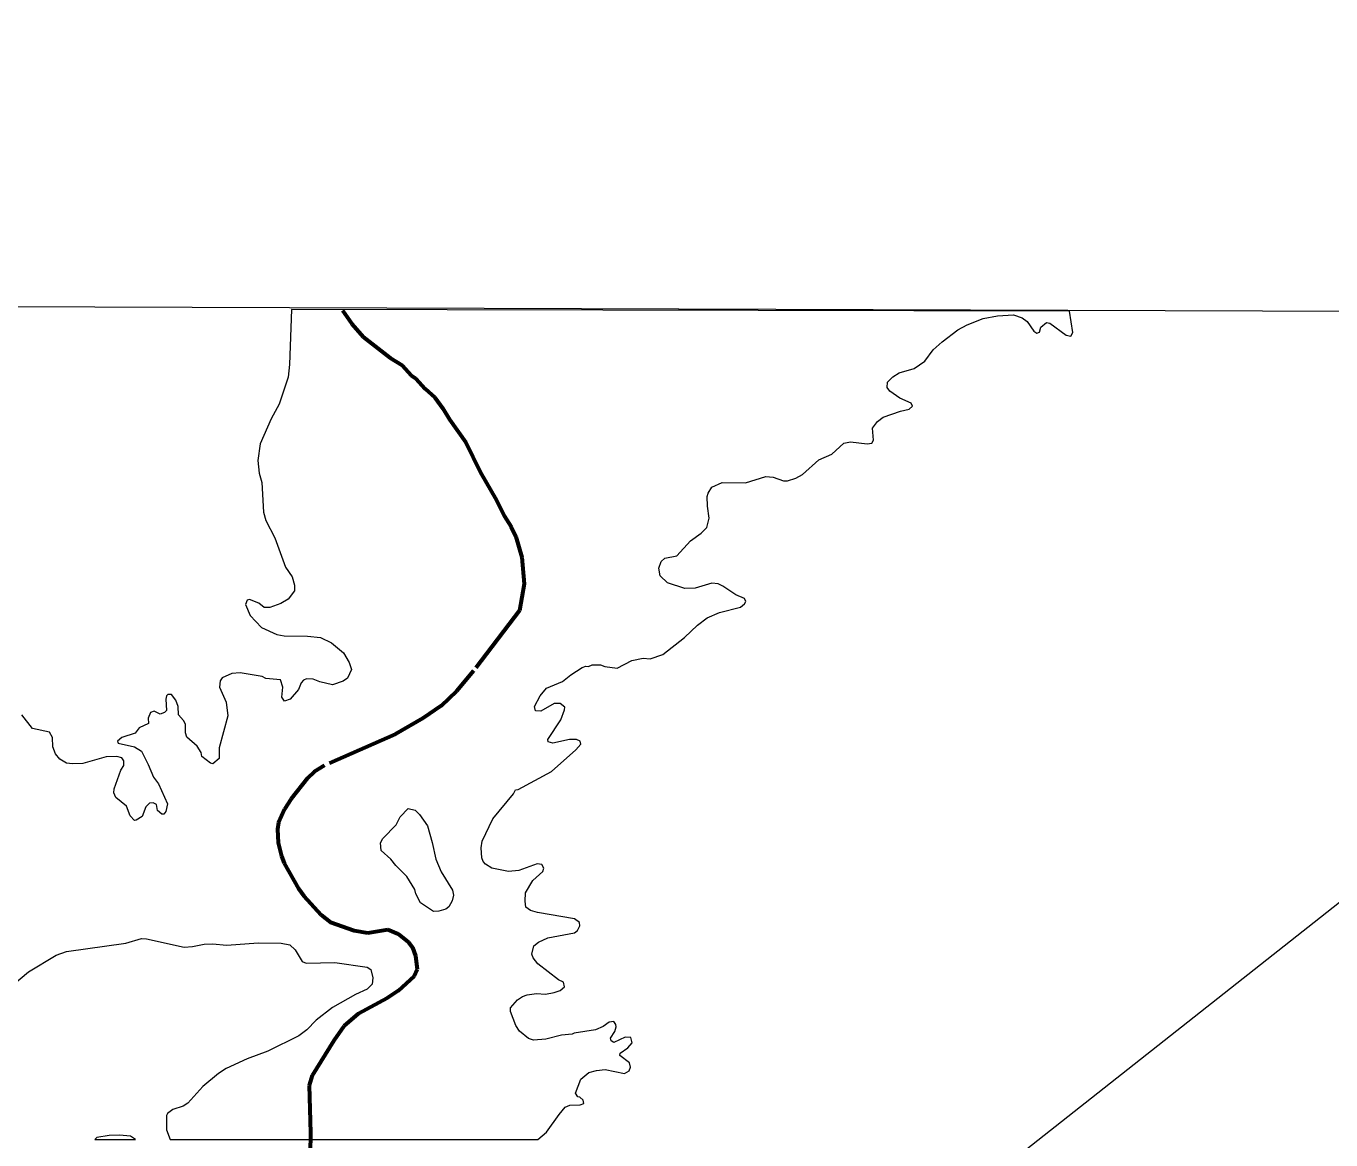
# Model space of a CAD drawing. Extents: x 553962 to 842807, y 8883888 to 9032388.
# Drawn here: x 798771 to 800942, y 9020386 to 9022239 of the extents above; entities that cross this region are included whole.
import ezdxf

# ---------------------------------------------------------------- set-up
doc = ezdxf.new("R2010")
doc.units = 0
doc.header["$LTSCALE"] = 20
doc.linetypes.add('LONG_DASH_SHORT_DASH', pattern=[9.9, 6, -1.2, 1.5, -1.2])
for name, color, linetype, lineweight in [('1', 7, 'Continuous', 13), ('25', 7, 'Continuous', 13), ('7', 7, 'LONG_DASH_SHORT_DASH', 60), ('8', 7, 'Continuous', 13)]:
    doc.layers.add(name, color=color, linetype=linetype, lineweight=lineweight)

msp = doc.modelspace()

# ---------------------------------------------------------------- linework, layer by layer
at = {"layer": '1'}
msp.add_lwpolyline([(798307.97, 9021774.39), (808266.63, 9021740.4), (813764.86, 9021714.12), (820943.85, 9021670)], dxfattribs=at)
at = {"layer": '25'}
for p, q in [((800507.32, 9021764.92), (799212.46, 9021767.66)), ((798885.49, 9020387.18), (798953.29, 9020387.18))]:
    msp.add_line(p, q, dxfattribs=at)
for points in [[(799212.46, 9021767.66), (799209.39, 9021676.03), (799207.22, 9021655.33), (799192.09, 9021610.39), (799179.12, 9021586.16), (799160.56, 9021544.31), (799156.86, 9021516.57), (799158.8, 9021495.41), (799163.13, 9021480.23), (799166.37, 9021430.53), (799170.04, 9021416.72), (799185.17, 9021388.18), (799202.92, 9021339.1), (799213.71, 9021323.3), (799217.6, 9021309.47), (799217.6, 9021299.77), (799207.01, 9021285.91), (799194.69, 9021278.56), (799176.6, 9021272.31), (799167.41, 9021272.31), (799158.39, 9021279.19), (799142.81, 9021285.26), (799138.69, 9021284.37), (799135.89, 9021277.07), (799143.89, 9021258.89), (799162.68, 9021238.58), (799188.2, 9021226.89), (799200.24, 9021224.96), (799239.24, 9021224.51), (799261.1, 9021221.95), (799279.02, 9021213.26), (799299.1, 9021196.62), (799308.84, 9021180.6), (799312.72, 9021168.74), (799306.03, 9021154.71), (799298.82, 9021149.26), (799280.7, 9021143.67), (799259.7, 9021148.59), (799248.58, 9021152.99), (799237.72, 9021153.18), (799232.74, 9021151.01), (799228.85, 9021146.9), (799224.35, 9021135.75), (799210.45, 9021119.66), (799201.01, 9021116.43), (799196.43, 9021122.69), (799198.11, 9021139.75), (799194.64, 9021151.46), (799170.07, 9021154.04), (799163.77, 9021157.06), (799127.24, 9021163.55), (799113.41, 9021162.25), (799097.22, 9021155.12), (799093.74, 9021150.14), (799093.09, 9021139.36), (799104.11, 9021114.48), (799106.7, 9021091.59), (799092.44, 9021038.38), (799092.42, 9021020.77), (799081.8, 9021012.08), (799077.72, 9021012.89), (799063.28, 9021024.12), (799062.17, 9021031.03), (799055.7, 9021041.17), (799038.62, 9021056.33), (799036.45, 9021063.49), (799036.23, 9021078.16), (799032.99, 9021084.21), (799024.56, 9021093.73), (799024.13, 9021107.54), (799020.03, 9021117.92), (799013.12, 9021127.43), (799006.82, 9021127.22), (799004.77, 9021125.25), (799003.38, 9021119.69), (799004.45, 9021100.67), (799001.26, 9021097.24), (798994.08, 9021094.6), (798984.16, 9021099.56), (798977.89, 9021097.19), (798974.41, 9021088.13), (798975.05, 9021079.3), (798959.29, 9021071.69), (798952.36, 9021063.26), (798930.54, 9021055.69), (798923.11, 9021049.6), (798924.34, 9021046.22), (798951.38, 9021040.19), (798963.22, 9021033.18), (798974.4, 9021011.14), (798982.87, 9020989.66), (798991.32, 9020978.55), (799006.17, 9020945.46), (799003.58, 9020932.46), (799000.56, 9020928.36), (798997.18, 9020928.35), (798989.76, 9020934.41), (798988, 9020944.14), (798982.81, 9020947.16), (798976.4, 9020946.75), (798976.4, 9020946.75)], [(799212.46, 9021767.66), (799209.39, 9021676.03), (799207.22, 9021655.33), (799192.09, 9021610.39), (799179.12, 9021586.16), (799160.56, 9021544.31), (799156.86, 9021516.57), (799158.8, 9021495.41), (799163.13, 9021480.23), (799166.37, 9021430.53), (799170.04, 9021416.72), (799185.17, 9021388.18), (799202.92, 9021339.1), (799213.71, 9021323.3), (799217.6, 9021309.47), (799217.6, 9021299.77), (799207.01, 9021285.91), (799194.69, 9021278.56), (799176.6, 9021272.31), (799167.41, 9021272.31), (799158.39, 9021279.19), (799142.81, 9021285.26), (799138.69, 9021284.37), (799135.89, 9021277.07), (799143.89, 9021258.89), (799162.68, 9021238.58), (799188.2, 9021226.89), (799200.24, 9021224.96), (799239.24, 9021224.51), (799261.1, 9021221.95), (799279.02, 9021213.26), (799299.1, 9021196.62), (799308.84, 9021180.6), (799312.72, 9021168.74), (799306.03, 9021154.71), (799298.82, 9021149.26), (799280.7, 9021143.67), (799259.7, 9021148.59), (799248.58, 9021152.99), (799237.72, 9021153.18), (799232.74, 9021151.01), (799228.85, 9021146.9), (799224.35, 9021135.75), (799210.45, 9021119.66), (799201.01, 9021116.43), (799196.43, 9021122.69), (799198.11, 9021139.75), (799194.64, 9021151.46), (799170.07, 9021154.04), (799163.77, 9021157.06), (799127.24, 9021163.55), (799113.41, 9021162.25), (799097.22, 9021155.12), (799093.74, 9021150.14), (799093.09, 9021139.36), (799104.11, 9021114.48), (799106.7, 9021091.59), (799092.44, 9021038.38), (799092.42, 9021020.77), (799081.8, 9021012.08), (799077.72, 9021012.89), (799063.28, 9021024.12), (799062.17, 9021031.03), (799055.7, 9021041.17), (799038.62, 9021056.33), (799036.45, 9021063.49), (799036.23, 9021078.16), (799032.99, 9021084.21), (799024.56, 9021093.73), (799024.13, 9021107.54), (799020.03, 9021117.92), (799013.12, 9021127.43), (799006.82, 9021127.22), (799004.77, 9021125.25), (799003.38, 9021119.69), (799004.45, 9021100.67), (799001.26, 9021097.24), (798994.08, 9021094.6), (798984.16, 9021099.56), (798977.89, 9021097.19), (798974.41, 9021088.13), (798975.05, 9021079.3), (798959.29, 9021071.69), (798952.36, 9021063.26), (798930.54, 9021055.69), (798923.11, 9021049.6), (798924.34, 9021046.22), (798951.38, 9021040.19), (798963.22, 9021033.18), (798974.4, 9021011.14), (798982.87, 9020989.66), (798991.32, 9020978.55), (799006.17, 9020945.46), (799003.58, 9020932.46), (799000.56, 9020928.36), (798997.18, 9020928.35), (798989.76, 9020934.41), (798988, 9020944.14), (798982.81, 9020947.16), (798976.4, 9020946.75)], [(799660.56, 9021085.1), (799660.56, 9021085.1), (799667, 9021101.85), (799667.24, 9021106.02), (799659.68, 9021112.52), (799649.96, 9021112.53), (799627.5, 9021099.79), (799618.64, 9021099.99), (799617.1, 9021107.34), (799626.61, 9021125.29), (799636.97, 9021138.02), (799663.55, 9021148.84), (799677.22, 9021160.1), (799696.2, 9021172.18), (799702.18, 9021174.32), (799706.83, 9021174.16), (799712.78, 9021176.69), (799726.89, 9021176.73), (799733.81, 9021174.15), (799754.37, 9021171.34), (799779.04, 9021183.66), (799797.82, 9021187.97), (799809.52, 9021186.91), (799830.26, 9021194.06), (799866.57, 9021221.92), (799888.18, 9021242.86), (799904.16, 9021254.76), (799924.94, 9021263.64), (799959.5, 9021272.71), (799966.42, 9021278.32), (799968.38, 9021281.85), (799966.42, 9021286.99), (799951.72, 9021292.84), (799930.14, 9021307.73), (799922.34, 9021311.41), (799911.97, 9021312.28), (799884.29, 9021304.07), (799867, 9021303.42), (799838.52, 9021312.9), (799826.12, 9021324.68), (799823.99, 9021337.57), (799827.66, 9021348.58), (799833.93, 9021353.99), (799853.61, 9021358.13), (799876.73, 9021383.18), (799894.45, 9021395.73), (799903.66, 9021404.9), (799907.53, 9021420.83), (799904.62, 9021440.88), (799904.4, 9021456.5), (799905.71, 9021462.11), (799912.19, 9021472.03), (799929.19, 9021479.8), (799968.17, 9021479.6), (800001.89, 9021490.19), (800014.2, 9021488.85), (800031.3, 9021482.85), (800037.76, 9021482.85), (800051.64, 9021486.97), (800063.09, 9021493.24), (800090.12, 9021517.44), (800111.73, 9021527.18), (800131.84, 9021545.54), (800142.82, 9021547.48), (800170.58, 9021544.33), (800178.07, 9021545.54), (800180.73, 9021550.15), (800179.38, 9021570.18), (800187.59, 9021581.42), (800196.89, 9021588.65), (800225.83, 9021598.92), (800240.6, 9021602.1), (800245.92, 9021606.92), (800243.51, 9021611.75), (800224.97, 9021620.13), (800207.93, 9021631.99), (800203.6, 9021638.06), (800204.47, 9021646.94), (800213.12, 9021656.02), (800223.5, 9021662.5), (800248.77, 9021669.62), (800266.49, 9021681.94), (800280.17, 9021700.6), (800295.02, 9021714.14), (800321.41, 9021733.82), (800336.95, 9021742.03), (800363.7, 9021752.82), (800387.04, 9021757.38), (800413.71, 9021758.68), (800428.17, 9021753.72), (800436.38, 9021747.68), (800447.87, 9021731.67), (800452.63, 9021728.65), (800456.9, 9021730.33), (800459.59, 9021738.2), (800469.08, 9021746.14), (800474.26, 9021745.26), (800501.72, 9021725.17), (800509.23, 9021723.24), (800512.71, 9021729.72), (800507.32, 9021764.92)], [(799660.56, 9021085.1), (799660.56, 9021085.1), (799667, 9021101.85), (799667.24, 9021106.02), (799659.68, 9021112.52), (799649.96, 9021112.53), (799627.5, 9021099.79), (799618.64, 9021099.99), (799617.1, 9021107.34), (799626.61, 9021125.29), (799636.97, 9021138.02), (799663.55, 9021148.84), (799677.22, 9021160.1), (799696.2, 9021172.18), (799702.18, 9021174.32), (799706.83, 9021174.16), (799712.78, 9021176.69), (799726.89, 9021176.73), (799733.81, 9021174.15), (799754.37, 9021171.34), (799779.04, 9021183.66), (799797.82, 9021187.97), (799809.52, 9021186.91), (799830.26, 9021194.06), (799866.57, 9021221.92), (799888.18, 9021242.86), (799904.16, 9021254.76), (799924.94, 9021263.64), (799959.5, 9021272.71), (799966.42, 9021278.32), (799968.38, 9021281.85), (799966.42, 9021286.99), (799951.72, 9021292.84), (799930.14, 9021307.73), (799922.34, 9021311.41), (799911.97, 9021312.28), (799884.29, 9021304.07), (799867, 9021303.42), (799838.52, 9021312.9), (799826.12, 9021324.68), (799823.99, 9021337.57), (799827.66, 9021348.58), (799833.93, 9021353.99), (799853.61, 9021358.13), (799876.73, 9021383.18), (799894.45, 9021395.73), (799903.66, 9021404.9), (799907.53, 9021420.83), (799904.62, 9021440.88), (799904.4, 9021456.5), (799905.71, 9021462.11), (799912.19, 9021472.03), (799929.19, 9021479.8), (799968.17, 9021479.6), (800001.89, 9021490.19), (800014.2, 9021488.85), (800031.3, 9021482.85), (800037.76, 9021482.85), (800051.64, 9021486.97), (800063.09, 9021493.24), (800090.12, 9021517.44), (800111.73, 9021527.18), (800131.84, 9021545.54), (800142.82, 9021547.48), (800170.58, 9021544.33), (800178.07, 9021545.54), (800180.73, 9021550.15), (800179.38, 9021570.18), (800187.59, 9021581.42), (800196.89, 9021588.65), (800225.83, 9021598.92), (800240.6, 9021602.1), (800245.92, 9021606.92), (800243.51, 9021611.75), (800224.97, 9021620.13), (800207.93, 9021631.99), (800203.6, 9021638.06), (800204.47, 9021646.94), (800213.12, 9021656.02), (800223.5, 9021662.5), (800248.77, 9021669.62), (800266.49, 9021681.94), (800280.17, 9021700.6), (800295.02, 9021714.14), (800321.41, 9021733.82), (800336.95, 9021742.03), (800363.7, 9021752.82), (800387.04, 9021757.38), (800413.71, 9021758.68), (800428.17, 9021753.72), (800436.38, 9021747.68), (800447.87, 9021731.67), (800452.63, 9021728.65), (800456.9, 9021730.33), (800459.59, 9021738.2), (800469.08, 9021746.14), (800474.26, 9021745.26), (800501.72, 9021725.17), (800509.23, 9021723.24), (800512.71, 9021729.72), (800507.32, 9021764.92)], [(798976.4, 9020946.75), (798970.3, 9020940.45), (798964.24, 9020924.46), (798954.23, 9020918.19), (798951.28, 9020917.98), (798944.36, 9020925.54), (798938.3, 9020941.32), (798920.35, 9020956.04), (798917.13, 9020963.99), (798917.57, 9020970.55), (798929, 9021001.18), (798933.76, 9021009.01), (798933.76, 9021016.76), (798930.49, 9021021.74), (798921.85, 9021024.12), (798904.58, 9021023.68), (798865.64, 9021012.66), (798848.37, 9021012.01), (798838.21, 9021013.31), (798827.19, 9021020.01), (798819.83, 9021028.46), (798815.52, 9021040.11), (798815.29, 9021055.68), (798810.3, 9021064.76), (798781.58, 9021070.81), (798763.86, 9021093.7)], [(798976.4, 9020946.75), (798970.3, 9020940.45), (798964.24, 9020924.46), (798954.23, 9020918.19), (798951.28, 9020917.98), (798944.36, 9020925.54), (798938.3, 9020941.32), (798920.35, 9020956.04), (798917.13, 9020963.99), (798917.57, 9020970.55), (798929, 9021001.18), (798933.76, 9021009.01), (798933.76, 9021016.76), (798930.49, 9021021.74), (798921.85, 9021024.12), (798904.58, 9021023.68), (798865.64, 9021012.66), (798848.37, 9021012.01), (798838.21, 9021013.31), (798827.19, 9021020.01), (798819.83, 9021028.46), (798815.52, 9021040.11), (798815.29, 9021055.68), (798810.3, 9021064.76), (798781.58, 9021070.81), (798763.86, 9021093.7)], [(799622.34, 9020387.18), (799637.19, 9020399.14), (799657.76, 9020428.78), (799668.12, 9020440.65), (799675.93, 9020443.89), (799693.17, 9020444.54), (799699.02, 9020447.15), (799697.76, 9020452.51), (799692.32, 9020457.29), (799688.86, 9020458.19), (799685.21, 9020464), (799694.28, 9020487.56), (799707.23, 9020498.57), (799720.41, 9020502.04), (799734.7, 9020503.56), (799766.52, 9020497.1), (799774.24, 9020501.17), (799776.63, 9020507.18), (799775.18, 9020514.47), (799759.01, 9020526.99), (799759.5, 9020530.91), (799772.31, 9020539.66), (799779.23, 9020548.12), (799777.29, 9020556.93), (799767.97, 9020557.38), (799748.81, 9020548.33), (799744.65, 9020551.34), (799743.36, 9020555.87), (799750.48, 9020566.69), (799752.85, 9020574.44), (799752.42, 9020578.36), (799749.11, 9020583.54), (799741.19, 9020582.03), (799731, 9020574.89), (799718.25, 9020569.49), (799682.98, 9020564.03), (799679.79, 9020562.36), (799661.65, 9020560.64), (799635.89, 9020553.76), (799615.56, 9020552.32), (799606.94, 9020554.8), (799592.04, 9020567.32), (799585.97, 9020576.63), (799577.16, 9020599.79), (799577.11, 9020605.81), (799588.56, 9020619.21), (799597.24, 9020625.06), (799604.99, 9020627.86), (799620.42, 9020630.03), (799635.45, 9020629.08), (799649.52, 9020631.33), (799659.9, 9020635), (799667.02, 9020640.86), (799665.09, 9020648.55), (799656.66, 9020652.73), (799622.78, 9020679.04), (799614.74, 9020689.45), (799612.79, 9020695.29), (799615.61, 9020708.94), (799623.78, 9020715.4), (799639.15, 9020722.55), (799683.31, 9020730.8), (799688.67, 9020734.9), (799692.54, 9020742.38), (799692.1, 9020748.05), (799683.66, 9020754.12), (799621.83, 9020764.5), (799610.59, 9020768.18), (799602.62, 9020773.79), (799601.32, 9020783.76), (799602.19, 9020797.56), (799614.3, 9020817.79), (799630.71, 9020832.8), (799632.65, 9020838.44), (799629.44, 9020844.67), (799621.67, 9020845.55), (799590.72, 9020834.53), (799573.77, 9020833.03), (799545.74, 9020838.22), (799535.37, 9020845.14), (799531.71, 9020849.45), (799529.55, 9020855.52), (799528.25, 9020872.33), (799529.66, 9020883.46), (799547.71, 9020920.35), (799582.06, 9020961.84), (799585.55, 9020968.55), (799589.88, 9020969.44), (799645.2, 9020999.47), (799685.98, 9021035.07), (799693.84, 9021044.89), (799693.17, 9021049.63), (799686.68, 9021052.43), (799675.47, 9021052.22), (799647.36, 9021046.38), (799639.81, 9021048.55), (799638.94, 9021052.42), (799660.56, 9021085.1)], [(799622.34, 9020387.18), (799637.19, 9020399.14), (799657.76, 9020428.78), (799668.12, 9020440.65), (799675.93, 9020443.89), (799693.17, 9020444.54), (799699.02, 9020447.15), (799697.76, 9020452.51), (799692.32, 9020457.29), (799688.86, 9020458.19), (799685.21, 9020464), (799694.28, 9020487.56), (799707.23, 9020498.57), (799720.41, 9020502.04), (799734.7, 9020503.56), (799766.52, 9020497.1), (799774.24, 9020501.17), (799776.63, 9020507.18), (799775.18, 9020514.47), (799759.01, 9020526.99), (799759.5, 9020530.91), (799772.31, 9020539.66), (799779.23, 9020548.12), (799777.29, 9020556.93), (799767.97, 9020557.38), (799748.81, 9020548.33), (799744.65, 9020551.34), (799743.36, 9020555.87), (799750.48, 9020566.69), (799752.85, 9020574.44), (799752.42, 9020578.36), (799749.11, 9020583.54), (799741.19, 9020582.03), (799731, 9020574.89), (799718.25, 9020569.49), (799682.98, 9020564.03), (799679.79, 9020562.36), (799661.65, 9020560.64), (799635.89, 9020553.76), (799615.56, 9020552.32), (799606.94, 9020554.8), (799592.04, 9020567.32), (799585.97, 9020576.63), (799577.16, 9020599.79), (799577.11, 9020605.81), (799588.56, 9020619.21), (799597.24, 9020625.06), (799604.99, 9020627.86), (799620.42, 9020630.03), (799635.45, 9020629.08), (799649.52, 9020631.33), (799659.9, 9020635), (799667.02, 9020640.86), (799665.09, 9020648.55), (799656.66, 9020652.73), (799622.78, 9020679.04), (799614.74, 9020689.45), (799612.79, 9020695.29), (799615.61, 9020708.94), (799623.78, 9020715.4), (799639.15, 9020722.55), (799683.31, 9020730.8), (799688.67, 9020734.9), (799692.54, 9020742.38), (799692.1, 9020748.05), (799683.66, 9020754.12), (799621.83, 9020764.5), (799610.59, 9020768.18), (799602.62, 9020773.79), (799601.32, 9020783.76), (799602.19, 9020797.56), (799614.3, 9020817.79), (799630.71, 9020832.8), (799632.65, 9020838.44), (799629.44, 9020844.67), (799621.67, 9020845.55), (799590.72, 9020834.53), (799573.77, 9020833.03), (799545.74, 9020838.22), (799535.37, 9020845.14), (799531.71, 9020849.45), (799529.55, 9020855.52), (799528.25, 9020872.33), (799529.66, 9020883.46), (799547.71, 9020920.35), (799582.06, 9020961.84), (799585.55, 9020968.55), (799589.88, 9020969.44), (799645.2, 9020999.47), (799685.98, 9021035.07), (799693.84, 9021044.89), (799693.17, 9021049.63), (799686.68, 9021052.43), (799675.47, 9021052.22), (799647.36, 9021046.38), (799639.81, 9021048.55), (799638.94, 9021052.42), (799660.56, 9021085.1)], [(798744.34, 9020640.09), (798775.31, 9020666.13), (798820.94, 9020693.59), (798838.4, 9020700.06), (798936.98, 9020713.68), (798962.95, 9020721.25), (798971.59, 9020720.6), (799034.29, 9020706.99), (799048.1, 9020708.06), (799067.14, 9020712.17), (799081.44, 9020712.6), (799105.17, 9020710.44), (799157.51, 9020714.12), (799195.55, 9020713.47), (799209.8, 9020710.66), (799218.74, 9020702.79), (799230.34, 9020683.23), (799237.03, 9020680.4), (799284.62, 9020681.48), (799338.42, 9020673.47), (799344.93, 9020669.99), (799347.74, 9020655.73), (799346.65, 9020645.38), (799338.82, 9020637.33), (799319.19, 9020628.07), (799280.73, 9020606.46), (799253.69, 9020585.69), (799238.14, 9020569.28)], [(798744.34, 9020640.09), (798775.31, 9020666.13), (798820.94, 9020693.59), (798838.4, 9020700.06), (798936.98, 9020713.68), (798962.95, 9020721.25), (798971.59, 9020720.6), (799034.29, 9020706.99), (799048.1, 9020708.06), (799067.14, 9020712.17), (799081.44, 9020712.6), (799105.17, 9020710.44), (799157.51, 9020714.12), (799195.55, 9020713.47), (799209.8, 9020710.66), (799218.74, 9020702.79), (799230.34, 9020683.23), (799237.03, 9020680.4), (799284.62, 9020681.48), (799338.42, 9020673.47), (799344.93, 9020669.99), (799347.74, 9020655.73), (799346.65, 9020645.38), (799338.82, 9020637.33), (799319.19, 9020628.07), (799280.73, 9020606.46), (799253.69, 9020585.69), (799238.14, 9020569.28)], [(799238.14, 9020569.28), (799224.74, 9020559.56), (799173.5, 9020534.04), (799138.89, 9020521.06), (799104.16, 9020505.4), (799091.3, 9020497.03), (799064.98, 9020475.02), (799040.28, 9020447.74), (799032.58, 9020442.61), (799015.24, 9020436.75), (799006.62, 9020430.49), (799004.89, 9020427.18), (799004.89, 9020403.23), (799011.08, 9020387.18), (799622.34, 9020387.18)], [(799238.14, 9020569.28), (799224.74, 9020559.56), (799173.5, 9020534.04), (799138.89, 9020521.06), (799104.16, 9020505.4), (799091.3, 9020497.03), (799064.98, 9020475.02), (799040.28, 9020447.74), (799032.58, 9020442.61), (799015.24, 9020436.75), (799006.62, 9020430.49), (799004.89, 9020427.18), (799004.89, 9020403.23), (799011.08, 9020387.18)], [(798953.29, 9020387.18), (798944.76, 9020392.66), (798926.61, 9020394.39), (798909.34, 9020393.96), (798888.57, 9020390.27), (798885.49, 9020387.18)], [(798953.29, 9020387.18), (798944.76, 9020392.66), (798926.61, 9020394.39), (798909.34, 9020393.96), (798888.57, 9020390.27), (798885.49, 9020387.18)]]:
    msp.add_lwpolyline(points, dxfattribs=at)
msp.add_lwpolyline([(799461.45, 9020832.58), (799480.69, 9020801.88), (799481.98, 9020793.24), (799480.04, 9020783.94), (799474.43, 9020774.24), (799469.23, 9020770.33), (799457.56, 9020767.08), (799449.13, 9020766.59), (799427.54, 9020780.47), (799419.76, 9020795.53), (799417.8, 9020802.8), (799404.38, 9020824.58), (799386.2, 9020842.76), (799377.68, 9020853.58), (799362.02, 9020868.04), (799360.5, 9020880.55), (799364.4, 9020887.72), (799387.06, 9020910.4), (799393.32, 9020923.98), (799406.96, 9020937.62), (799418.62, 9020934.65), (799425.56, 9020927.7), (799438.96, 9020908.7), (799446.96, 9020881.01), (799452.59, 9020853.34)], close=True, dxfattribs=at)
msp.add_lwpolyline([(799461.45, 9020832.58), (799480.69, 9020801.88), (799481.98, 9020793.24), (799480.04, 9020783.94), (799474.43, 9020774.24), (799469.23, 9020770.33), (799457.56, 9020767.08), (799449.13, 9020766.59), (799427.54, 9020780.47), (799419.76, 9020795.53), (799417.8, 9020802.8), (799404.38, 9020824.58), (799386.2, 9020842.76), (799377.68, 9020853.58), (799362.02, 9020868.04), (799360.5, 9020880.55), (799364.4, 9020887.72), (799387.06, 9020910.4), (799393.32, 9020923.98), (799406.96, 9020937.62), (799418.62, 9020934.65), (799425.56, 9020927.7), (799438.96, 9020908.7), (799446.96, 9020881.01), (799452.59, 9020853.34)], close=True, dxfattribs=at)
at = {"layer": '7'}
msp.add_lwpolyline([(799297.73, 9021766.33), (799312.94, 9021743.77), (799331.72, 9021722.18), (799376.73, 9021687.34), (799396.79, 9021675.03), (799412.15, 9021657.97), (799419.51, 9021652.76), (799434.86, 9021635.9), (799451.27, 9021621.22), (799464.68, 9021603.06), (799475.29, 9021584.88), (799502.51, 9021546.42), (799526.52, 9021497.98), (799553.79, 9021450.78), (799566.52, 9021424.48), (799578.39, 9021406.34), (799585.75, 9021390.1), (799595.7, 9021355.73), (799600.02, 9021311.66), (799592.21, 9021267.06), (799515.58, 9021166.9), (799486.96, 9021133.07), (799461.47, 9021108.23), (799431.62, 9021087.67), (799385.79, 9021061.3), (799267.32, 9021009.42), (799250.46, 9020998.82), (799239.44, 9020988.23), (799212.18, 9020953.62), (799201.16, 9020936.76), (799191.23, 9020914.3), (799189.29, 9020903.06), (799190.37, 9020880.58), (799195.98, 9020858.12), (799200.73, 9020846.88), (799224.09, 9020804.48), (799233.17, 9020792.38), (799261.9, 9020760.62), (799277.79, 9020748.45), (799317.05, 9020734.66), (799339.53, 9020730.98), (799373.22, 9020736.16), (799390.11, 9020729.03), (799406.89, 9020715.93), (799414.06, 9020706.62), (799418.86, 9020692.5), (799421.66, 9020669.99), (799416.92, 9020658.78), (799389.92, 9020634.15), (799371.95, 9020622.03), (799323.51, 9020596.07), (799299.75, 9020575.76), (799282.89, 9020551.55), (799247.23, 9020493.64), (799241.82, 9020476.73), (799244.41, 9020398.07), (799243.98, 9020364.32)], dxfattribs=at)
at = {"layer": '8'}
msp.add_lwpolyline([(803105.06, 9023852.03), (802356.45, 9021885.92), (799923.45, 9019966.63), (798660.17, 9018421.83), (798566.59, 9016221.66), (799689.51, 9015144.98), (801131.82, 9014888.69), (801687.1, 9014931.42), (803105.06, 9013974.68), (805210.53, 9012944.81), (806146.3, 9012663.94)], dxfattribs=at)

doc.saveas('drawing.dxf')
